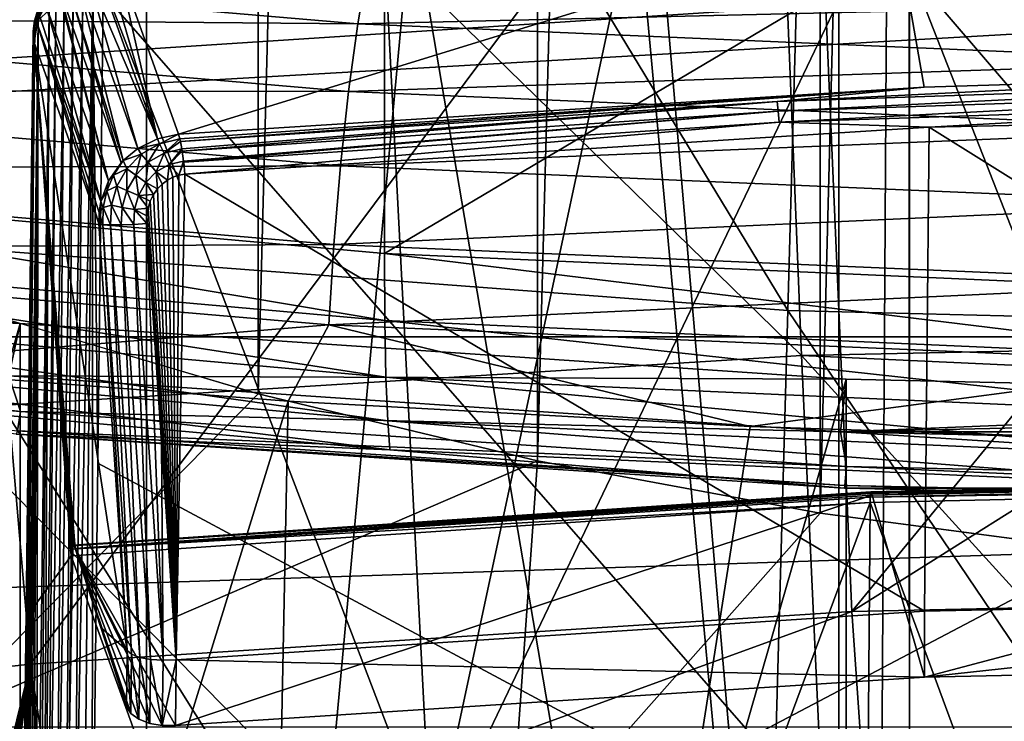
# Model space of a CAD drawing. Header units: metres. Extents: x -109 to 109, y -78 to 121.
# Tile 653 of 656: x -3.93 to -1.6, y -46.41 to -44.74. Entities that reach past the tile are written whole.
import ezdxf

# ---------------------------------------------------------------- set-up
doc = ezdxf.new("R2010")
doc.units = ezdxf.units.M
doc.layers.add('solid_508554_SW0001', color=7, linetype='CONTINUOUS')

msp = doc.modelspace()

# ---------------------------------------------------------------- linework, layer by layer
at = {"layer": 'solid_508554_SW0001'}
for points in [[(-2.033545, -45.914337, -81.150002), (-2.033545, -20.234411, -81.150002), (-1.358928, -20.145596, -81.150002)], [(-1.358928, -46.003155, -81.150002), (-2.033545, -45.914337, -81.150002), (-1.358928, -20.145596, -81.150002)], [(-2.702876, -45.790287, -81.150002), (-2.702876, -20.358459, -81.150002), (-2.033545, -20.234411, -81.150002)], [(-2.033545, -45.914337, -81.150002), (-2.702876, -45.790287, -81.150002), (-2.033545, -20.234411, -81.150002)], [(-3.364592, -45.631424, -81.150002), (-3.364592, -20.517324, -81.150002), (-2.702876, -20.358459, -81.150002)], [(-2.702876, -45.790287, -81.150002), (-3.364592, -45.631424, -81.150002), (-2.702876, -20.358459, -81.150002)], [(-4.01723, -45.438103, -81.150002), (-4.01723, -20.710646, -81.150002), (-3.364592, -20.517324, -81.150002)], [(-3.364592, -45.631424, -81.150002), (-4.01723, -45.438103, -81.150002), (-3.364592, -20.517324, -81.150002)], [(-1.822281, -51.402096, 6.96896), (0, -31.69422, 41.104), (0, -51.444218, 6.895998)], [(-1.822281, -31.736343, 41.03104), (0, -31.69422, 41.104), (-1.822281, -51.402096, 6.96896)], [(-1.822281, -31.736343, 41.03104), (-1.822281, -51.402096, 6.96896), (-3.629026, -51.276081, 7.187222)], [(-1.822281, -31.736343, 41.03104), (-3.629026, -51.276081, 7.187222), (-3.629026, -31.862358, 40.812778)], [(-1.822281, -31.782722, 41.057816), (0, -51.490597, 6.922775), (0, -31.740599, 41.130779)], [(-1.822281, -51.448475, 6.995737), (-1.822281, -31.782722, 41.057816), (-3.629026, -31.908737, 40.839554)], [(-1.822281, -51.448475, 6.995737), (0, -51.490597, 6.922775), (-1.822281, -31.782722, 41.057816)], [(-3.629026, -31.862358, 40.812778), (-3.629026, -51.276081, 7.187222), (-5.404819, -51.067249, 7.548927)], [(-3.629026, -31.862358, 40.812778), (-5.404819, -51.067249, 7.548927), (-5.404819, -32.07119, 40.451073)], [(-3.629026, -51.32246, 7.214), (-3.629026, -31.908737, 40.839554), (-5.404819, -32.117569, 40.477848)], [(-1.822281, -51.448475, 6.995737), (-3.629026, -31.908737, 40.839554), (-3.629026, -51.32246, 7.214)], [(-3.629026, -51.32246, 7.214), (-5.404819, -32.117569, 40.477848), (-5.404819, -51.113628, 7.575704)], [(-2.953944, -46.717266, 86.750404), (-1.635842, -40.558823, 98.451164), (0, -40.535076, 98.43882)], [(-0.000004, -46.634499, 86.707344), (-2.953944, -46.717266, 86.750404), (0, -40.535076, 98.43882)], [(-2.953944, -46.717266, 86.750404), (-3.269912, -40.630043, 98.488197), (-1.635842, -40.558823, 98.451164)], [(-3.629026, -51.276081, 7.187222), (-4.521749, -40.695915, 1.296209), (-5.404889, -40.581234, 1.494844)], [(-5.404819, -51.067249, 7.548927), (-3.629026, -51.276081, 7.187222), (-5.404889, -40.581234, 1.494844)], [(-5.895992, -46.964874, 86.879326), (-4.900442, -40.748657, 98.549866), (-3.269912, -40.630043, 98.488197)], [(-2.953944, -46.717266, 86.750404), (-5.895992, -46.964874, 86.879326), (-3.269912, -40.630043, 98.488197)], [(-3.629026, -51.276081, 7.187222), (-3.62909, -40.790066, 1.133133), (-4.521749, -40.695915, 1.296209)], [(-1.822281, -51.402096, 6.96896), (-2.728571, -40.863514, 1.005916), (-3.62909, -40.790066, 1.133133)], [(-3.629026, -51.276081, 7.187222), (-1.822281, -51.402096, 6.96896), (-3.62909, -40.790066, 1.133133)], [(-1.822281, -51.402096, 6.96896), (-1.822322, -40.916084, 0.914863), (-2.728571, -40.863514, 1.005916)], [(0, -51.444218, 6.895998), (-0.912117, -40.947674, 0.860149), (-1.822322, -40.916084, 0.914863)], [(-1.822281, -51.402096, 6.96896), (0, -51.444218, 6.895998), (-1.822322, -40.916084, 0.914863)], [(-4.212445, -45.274727, 102.663315), (-2.109895, -45.433464, 102.754768), (-4.04395, -42.245338, 108.014519)], [(-2.109895, -45.433464, 102.754768), (-2.024637, -42.372395, 108.087708), (-4.04395, -42.245338, 108.014519)], [(-2.109895, -45.433464, 102.754768), (0.000009, -45.486259, 102.78521), (-2.024637, -42.372395, 108.087708)], [(0.000009, -45.486259, 102.78521), (-0.000005, -42.414597, 108.112038), (-2.024637, -42.372395, 108.087708)], [(-2.077328, -45.540302, 55.240616), (-2.171419, -43.208652, 55.205601), (-4.328004, -43.343063, 54.972797)], [(-2.171419, -43.208652, 55.205601), (0, -45.497341, 55.315025), (0, -43.244629, 55.287571)], [(-2.077328, -45.540302, 55.240616), (0, -45.497341, 55.315025), (-2.171419, -43.208652, 55.205601)], [(-4.140467, -45.668884, 55.017899), (-2.077328, -45.540302, 55.240616), (-4.328004, -43.343063, 54.972797)], [(14.331326, -43.644993, -52.581203), (-14.33133, -43.644951, -52.58112), (-14.108759, -45.49614, -56.70747)], [(14.303506, -43.868729, -53.072418), (14.331326, -43.644993, -52.581203), (-14.108759, -45.49614, -56.70747)], [(0, -43.75845, 53.307827), (-1.958869, -46.14711, 53.218525), (-2.059657, -43.802197, 53.232056)], [(0, -44.914471, 53.324383), (-1.958869, -46.14711, 53.218525), (0, -43.75845, 53.307827)], [(-2.059657, -43.802197, 53.232056), (-3.903623, -46.271629, 53.002853), (-4.104473, -43.933121, 53.005287)], [(-2.059657, -43.802197, 53.232056), (-1.958869, -46.14711, 53.218525), (-3.903623, -46.271629, 53.002853)], [(-5.082978, -45.118774, -0.148012), (-5.082956, -43.81974, -0.898017), (-3.065651, -43.999454, -1.209289)], [(14.108759, -45.49614, -56.70747), (14.303506, -43.868729, -53.072418), (-14.108759, -45.49614, -56.70747)], [(-4.104473, -43.933121, 53.005287), (-3.903623, -46.271629, 53.002853), (-5.820252, -46.478161, 52.64513)], [(-5.082978, -45.118774, -0.148012), (-3.065651, -43.999454, -1.209289), (-3.065665, -45.298492, -0.459287)], [(-3.065665, -45.298492, -0.459287), (-3.065651, -43.999454, -1.209289), (-1.024537, -44.089661, -1.365532)], [(-1.989446, -49.218048, 1.551837), (-1.989446, -44.195103, -1.348163), (-3.956587, -44.068726, -1.129273)], [(-3.956587, -49.091675, 1.770727), (-1.989446, -49.218048, 1.551837), (-3.956587, -44.068726, -1.129273)], [(-3.065665, -45.298492, -0.459287), (-1.024537, -44.089661, -1.365532), (-1.024541, -45.388699, -0.615532)], [(-0.001988, -49.260502, 1.478307), (-0.001988, -44.237556, -1.421693), (-1.989446, -44.195103, -1.348163)], [(-1.989446, -49.218048, 1.551837), (-0.001988, -49.260502, 1.478307), (-1.989446, -44.195103, -1.348163)], [(-0.894802, -44.876575, 50.571491), (-1.859246, -44.493652, 51.23473), (-0.001858, -44.454662, 51.302269)], [(-3.553401, -45.015911, 50.330158), (-3.698101, -44.609741, 51.033665), (-1.859246, -44.493652, 51.23473)], [(-1.787068, -44.904621, 50.522915), (-3.553401, -45.015911, 50.330158), (-1.859246, -44.493652, 51.23473)], [(-0.894802, -44.876575, 50.571491), (-1.787068, -44.904621, 50.522915), (-1.859246, -44.493652, 51.23473)], [(-0.001886, -46.751175, 52.885113), (-0.001874, -44.52636, 51.574596), (-1.875993, -44.565704, 51.506447)], [(-5.189728, -44.578163, -2.068461), (-3.128869, -44.754845, -2.374489), (-5.225421, -44.736637, -2.168205)], [(-3.105635, -44.617676, -2.244174), (-3.128869, -44.754845, -2.374489), (-5.189728, -44.578163, -2.068461)], [(-1.889331, -46.791042, 52.816063), (-1.875993, -44.565704, 51.506447), (-3.731413, -44.682835, 51.30357)], [(-1.889331, -46.791042, 52.816063), (-0.001886, -46.751175, 52.885113), (-1.875993, -44.565704, 51.506447)], [(-3.603098, -45.026661, 50.324612), (-3.723251, -44.6134, 51.030602), (-3.698101, -44.609741, 51.033665)], [(-3.603098, -45.026661, 50.324612), (-3.698101, -44.609741, 51.033665), (-3.553401, -45.015911, 50.330158)], [(-3.649181, -45.049656, 50.323345), (-3.795042, -44.64082, 51.03167), (-3.772001, -44.628983, 51.029572)], [(-3.603098, -45.026661, 50.324612), (-3.772001, -44.628983, 51.029572), (-3.747955, -44.619823, 51.029232)], [(-3.603098, -45.026661, 50.324612), (-3.649181, -45.049656, 50.323345), (-3.772001, -44.628983, 51.029572)], [(-3.603098, -45.026661, 50.324612), (-3.747955, -44.619823, 51.029232), (-3.723251, -44.6134, 51.030602)], [(-3.105635, -44.617676, -2.244174), (-1.037704, -44.705677, -2.396601), (-3.128869, -44.754845, -2.374489)], [(-3.68865, -45.083622, 50.326519), (-3.836199, -44.671783, 51.04108), (-3.816614, -44.655182, 51.035522)], [(-3.683925, -45.078579, 50.325848), (-3.816614, -44.655182, 51.035522), (-3.795042, -44.64082, 51.03167)], [(-3.683925, -45.078579, 50.325848), (-3.68865, -45.083622, 50.326519), (-3.816614, -44.655182, 51.035522)], [(-3.649181, -45.049656, 50.323345), (-3.683925, -45.078579, 50.325848), (-3.795042, -44.64082, 51.03167)], [(-3.71874, -45.126553, 50.33403), (-3.867832, -44.710266, 51.056793), (-3.838524, -44.674038, 51.041901)], [(-3.71874, -45.126553, 50.33403), (-3.838524, -44.674038, 51.041901), (-3.836199, -44.671783, 51.04108)], [(-3.68865, -45.083622, 50.326519), (-3.71874, -45.126553, 50.33403), (-3.836199, -44.671783, 51.04108)], [(-3.894345, -44.747166, 51.11924), (-3.868334, -44.69043, 51.084045), (-3.881911, -44.737217, 51.069454)], [(-3.894345, -44.747166, 51.11924), (-3.879929, -44.699646, 51.133888), (-3.868334, -44.69043, 51.084045)], [(-3.893325, -44.759277, 51.170097), (-3.879929, -44.699646, 51.133888), (-3.894345, -44.747166, 51.11924)], [(-3.878824, -44.713627, 51.184002), (-3.879929, -44.699646, 51.133888), (-3.893325, -44.759277, 51.170097)], [(-3.862703, -47.019558, 52.614792), (-3.824046, -44.703197, 51.266998), (-3.843416, -44.712116, 51.251423)], [(-3.862703, -47.019558, 52.614792), (-3.842564, -46.979527, 52.610348), (-3.824046, -44.703197, 51.266998)], [(-3.842564, -46.979527, 52.610348), (-3.802684, -44.695736, 51.280144), (-3.824046, -44.703197, 51.266998)], [(-3.842564, -46.979527, 52.610348), (-3.821258, -46.94886, 52.607861), (-3.802684, -44.695736, 51.280144)], [(-3.821258, -46.94886, 52.607861), (-3.779801, -44.689827, 51.29068), (-3.802684, -44.695736, 51.280144)], [(-3.821258, -46.94886, 52.607861), (-3.799314, -46.927345, 52.607235), (-3.779801, -44.689827, 51.29068)], [(-3.799314, -46.927345, 52.607235), (-3.755884, -44.685524, 51.298496), (-3.779801, -44.689827, 51.29068)], [(-3.799314, -46.927345, 52.607235), (-3.777813, -46.9147, 52.608238), (-3.755884, -44.685524, 51.298496)], [(-3.777813, -46.9147, 52.608238), (-3.757784, -46.909725, 52.610497), (-3.755884, -44.685524, 51.298496)], [(-3.755884, -44.685524, 51.298496), (-3.757784, -46.909725, 52.610497), (-3.744593, -45.795784, 51.956745)], [(-3.755884, -44.685524, 51.298496), (-3.744593, -45.795784, 51.956745), (-3.731413, -44.682835, 51.30357)], [(-1.889331, -46.791042, 52.816063), (-3.731413, -44.682835, 51.30357), (-3.744593, -45.795784, 51.956745)], [(-3.878824, -44.713627, 51.184002), (-3.893325, -44.759277, 51.170097), (-3.885497, -44.745956, 51.192947)], [(-3.889936, -47.098438, 52.625465), (-3.859907, -44.722034, 51.234207), (-3.885497, -44.745956, 51.192947)], [(-3.889936, -47.098438, 52.625465), (-3.881316, -47.069477, 52.621342), (-3.859907, -44.722034, 51.234207)], [(-3.878824, -44.713627, 51.184002), (-3.885497, -44.745956, 51.192947), (-3.859907, -44.722034, 51.234207)], [(-3.737145, -45.175686, 50.34547), (-3.881911, -44.737217, 51.069454), (-3.867832, -44.710266, 51.056793)], [(-3.881316, -47.069477, 52.621342), (-3.872221, -47.043232, 52.617794), (-3.859907, -44.722034, 51.234207)], [(-3.872221, -47.043232, 52.617794), (-3.843416, -44.712116, 51.251423), (-3.859907, -44.722034, 51.234207)], [(-3.872221, -47.043232, 52.617794), (-3.862703, -47.019558, 52.614792), (-3.843416, -44.712116, 51.251423)], [(-3.71874, -45.126553, 50.33403), (-3.737145, -45.175686, 50.34547), (-3.867832, -44.710266, 51.056793)], [(-1.037704, -44.705677, -2.396601), (-1.045467, -44.84351, -2.528055), (-3.128869, -44.754845, -2.374489)], [(-5.225421, -44.736637, -2.168205), (-3.150389, -44.914539, -2.476337), (-5.256973, -44.911976, -2.236025)], [(-3.128869, -44.754845, -2.374489), (-3.150389, -44.914539, -2.476337), (-5.225421, -44.736637, -2.168205)], [(-3.918071, -47.244831, 52.648548), (-3.885497, -44.745956, 51.192947), (-3.893325, -44.759277, 51.170097)], [(-3.918071, -47.244831, 52.648548), (-3.912199, -47.203243, 52.641693), (-3.885497, -44.745956, 51.192947)], [(-3.912199, -47.203243, 52.641693), (-3.90547, -47.165131, 52.635597), (-3.885497, -44.745956, 51.192947)], [(-3.90547, -47.165131, 52.635597), (-3.898015, -47.130264, 52.630207), (-3.885497, -44.745956, 51.192947)], [(-3.898015, -47.130264, 52.630207), (-3.889936, -47.098438, 52.625465), (-3.885497, -44.745956, 51.192947)], [(-3.897297, -44.772198, 51.148003), (-3.894345, -44.747166, 51.11924), (-3.895607, -44.797138, 51.105556)], [(-3.897297, -44.772198, 51.148003), (-3.893325, -44.759277, 51.170097), (-3.894345, -44.747166, 51.11924)], [(-3.895607, -44.797138, 51.105556), (-3.894345, -44.747166, 51.11924), (-3.887851, -44.753593, 51.077686)], [(-3.894345, -44.747166, 51.11924), (-3.881911, -44.737217, 51.069454), (-3.887851, -44.753593, 51.077686)], [(-3.737145, -45.175686, 50.34547), (-3.887851, -44.753593, 51.077686), (-3.881911, -44.737217, 51.069454)], [(-3.928693, -47.393471, 52.674423), (-3.897297, -44.772198, 51.148003), (-3.895607, -44.797138, 51.105556)], [(-3.928693, -47.393471, 52.674423), (-3.92745, -47.357044, 52.667908), (-3.897297, -44.772198, 51.148003)], [(-3.92745, -47.357044, 52.667908), (-3.9255, -47.322681, 52.661854), (-3.897297, -44.772198, 51.148003)], [(-3.9255, -47.322681, 52.661854), (-3.893325, -44.759277, 51.170097), (-3.897297, -44.772198, 51.148003)], [(-3.9255, -47.322681, 52.661854), (-3.922926, -47.290184, 52.656231), (-3.893325, -44.759277, 51.170097)], [(-3.922926, -47.290184, 52.656231), (-3.918071, -47.244831, 52.648548), (-3.893325, -44.759277, 51.170097)], [(-3.895607, -44.797138, 51.105556), (-3.887851, -44.753593, 51.077686), (-3.894994, -44.798969, 51.102417)], [(-3.887851, -44.753593, 51.077686), (-3.74231, -45.227554, 50.360092), (-3.894994, -44.798969, 51.102417)], [(-3.741439, -45.201511, 50.352444), (-3.74231, -45.227554, 50.360092), (-3.887851, -44.753593, 51.077686)], [(-3.737145, -45.175686, 50.34547), (-3.741439, -45.201511, 50.352444), (-3.887851, -44.753593, 51.077686)], [(-3.128869, -44.754845, -2.374489), (-1.045467, -44.84351, -2.528055), (-3.150389, -44.914539, -2.476337)], [(-3.929115, -47.432007, 52.681435), (-3.928693, -47.393471, 52.674423), (-3.895607, -44.797138, 51.105556)], [(-3.928577, -47.472935, 52.68898), (-3.929115, -47.432007, 52.681435), (-3.895607, -44.797138, 51.105556)], [(-3.928577, -47.472935, 52.68898), (-3.895607, -44.797138, 51.105556), (-3.894994, -44.798969, 51.102417)], [(-3.928577, -47.472935, 52.68898), (-3.894994, -44.798969, 51.102417), (-3.910952, -46.156921, 51.899406)], [(-3.910952, -46.156921, 51.899406), (-3.894994, -44.798969, 51.102417), (-3.807756, -46.014835, 51.176254)], [(-3.894994, -44.798969, 51.102417), (-3.806872, -45.999706, 51.162926), (-3.807756, -46.014835, 51.176254)], [(-3.894994, -44.798969, 51.102417), (-3.7981, -45.997456, 51.106495), (-3.801625, -45.990261, 51.125019)], [(-3.894994, -44.798969, 51.102417), (-3.674764, -46.239498, 50.453434), (-3.7981, -45.997456, 51.106495)], [(-3.894994, -44.798969, 51.102417), (-3.804712, -45.991066, 51.144882), (-3.806872, -45.999706, 51.162926)], [(-3.894994, -44.798969, 51.102417), (-3.801625, -45.990261, 51.125019), (-3.804712, -45.991066, 51.144882)], [(-3.894994, -44.798969, 51.102417), (-3.74231, -45.227554, 50.360092), (-3.674764, -46.239498, 50.453434)], [(-1.045467, -44.84351, -2.528055), (-1.052658, -45.003811, -2.63096), (-3.150389, -44.914539, -2.476337)], [(-2.135607, -44.93816, 50.472782), (-1.787068, -44.904621, 50.522915), (-0.894802, -44.876575, 50.571491)], [(-0.712929, -44.890572, 50.55521), (-2.135607, -44.93816, 50.472782), (-0.894802, -44.876575, 50.571491)], [(-2.133029, -44.961086, 50.456402), (-2.135607, -44.93816, 50.472782), (-0.712929, -44.890572, 50.55521)], [(-0.712068, -44.913555, 50.538731), (-2.133029, -44.961086, 50.456402), (-0.712929, -44.890572, 50.55521)], [(-5.256973, -44.911976, -2.236025), (-3.169411, -45.09095, -2.546018), (-5.283237, -45.097797, -2.269459)], [(-3.150389, -44.914539, -2.476337), (-3.169411, -45.09095, -2.546018), (-5.256973, -44.911976, -2.236025)], [(-3.550147, -45.027237, 50.314407), (-3.553401, -45.015911, 50.330158), (-1.787068, -44.904621, 50.522915)], [(-3.548759, -45.033127, 50.308296), (-3.550147, -45.027237, 50.314407), (-1.787068, -44.904621, 50.522915)], [(-2.135607, -44.93816, 50.472782), (-3.548759, -45.033127, 50.308296), (-1.787068, -44.904621, 50.522915)], [(-2.13088, -44.987724, 50.447105), (-2.133029, -44.961086, 50.456402), (-0.712068, -44.913555, 50.538731)], [(-0.711351, -44.940243, 50.52935), (-2.13088, -44.987724, 50.447105), (-0.712068, -44.913555, 50.538731)], [(-3.150389, -44.914539, -2.476337), (-1.052658, -45.003811, -2.63096), (-3.169411, -45.09095, -2.546018)], [(0, -44.914471, 53.324383), (0, -46.105503, 53.290588), (-1.958869, -46.14711, 53.218525)], [(-2.135607, -44.93816, 50.472782), (-3.545288, -45.050995, 50.294834), (-3.548759, -45.033127, 50.308296)], [(-2.135607, -44.93816, 50.472782), (-3.544474, -45.055939, 50.292114), (-3.545288, -45.050995, 50.294834)], [(-2.133029, -44.961086, 50.456402), (-3.544474, -45.055939, 50.292114), (-2.135607, -44.93816, 50.472782)], [(-0.711351, -44.940243, 50.52935), (-1.775342, -44.999607, 50.473869), (-2.13088, -44.987724, 50.447105)], [(-0.711351, -44.940243, 50.52935), (0.000015, -44.962524, 50.538097), (-1.775342, -44.999607, 50.473869)], [(-2.133029, -44.961086, 50.456402), (-3.541216, -45.079754, 50.283546), (-3.544474, -45.055939, 50.292114)], [(-2.133029, -44.961086, 50.456402), (-3.540904, -45.082481, 50.282982), (-3.541216, -45.079754, 50.283546)], [(-2.13088, -44.987724, 50.447105), (-3.540904, -45.082481, 50.282982), (-2.133029, -44.961086, 50.456402)], [(-1.775342, -44.999607, 50.473869), (0.000015, -44.962524, 50.538097), (0, -46.108158, 50.638329)], [(-2.13088, -44.987724, 50.447105), (-3.538336, -45.1106, 50.281628), (-3.540904, -45.082481, 50.282982)], [(-2.13088, -44.987724, 50.447105), (-1.775342, -44.999607, 50.473869), (-3.538336, -45.1106, 50.281628)], [(-3.538336, -45.1106, 50.281628), (-1.775342, -44.999607, 50.473869), (-1.786355, -46.146584, 50.571774)], [(-1.052658, -45.003811, -2.63096), (-1.059014, -45.180759, -2.701574), (-3.169411, -45.09095, -2.546018)], [(-1.775342, -44.999607, 50.473869), (0, -46.108158, 50.638329), (-1.786355, -46.146584, 50.571774)], [(-3.598546, -45.038673, 50.307903), (-3.649181, -45.049656, 50.323345), (-3.603098, -45.026661, 50.324612)], [(-3.598546, -45.038673, 50.307903), (-3.603098, -45.026661, 50.324612), (-3.553401, -45.015911, 50.330158)], [(-3.550147, -45.027237, 50.314407), (-3.598546, -45.038673, 50.307903), (-3.553401, -45.015911, 50.330158)], [(-3.587413, -45.060955, 50.289177), (-3.598546, -45.038673, 50.307903), (-3.550147, -45.027237, 50.314407)], [(-3.548759, -45.033127, 50.308296), (-3.587413, -45.060955, 50.289177), (-3.550147, -45.027237, 50.314407)], [(-3.641349, -45.063251, 50.303268), (-3.683925, -45.078579, 50.325848), (-3.649181, -45.049656, 50.323345)], [(-3.598546, -45.038673, 50.307903), (-3.641349, -45.063251, 50.303268), (-3.649181, -45.049656, 50.323345)], [(-3.624783, -45.082432, 50.285133), (-3.641349, -45.063251, 50.303268), (-3.598546, -45.038673, 50.307903)], [(-3.587413, -45.060955, 50.289177), (-3.624783, -45.082432, 50.285133), (-3.598546, -45.038673, 50.307903)], [(-3.548759, -45.033127, 50.308296), (-3.545288, -45.050995, 50.294834), (-3.587413, -45.060955, 50.289177)], [(-3.575472, -45.08786, 50.27895), (-3.587413, -45.060955, 50.289177), (-3.545288, -45.050995, 50.294834)], [(-3.544474, -45.055939, 50.292114), (-3.575472, -45.08786, 50.27895), (-3.545288, -45.050995, 50.294834)], [(-3.641349, -45.063251, 50.303268), (-3.675355, -45.097919, 50.30077), (-3.683925, -45.078579, 50.325848)], [(-3.65463, -45.112888, 50.282951), (-3.675355, -45.097919, 50.30077), (-3.641349, -45.063251, 50.303268)], [(-3.624783, -45.082432, 50.285133), (-3.65463, -45.112888, 50.282951), (-3.641349, -45.063251, 50.303268)], [(-3.60603, -45.105442, 50.275654), (-3.624783, -45.082432, 50.285133), (-3.587413, -45.060955, 50.289177)], [(-3.575472, -45.08786, 50.27895), (-3.60603, -45.105442, 50.275654), (-3.587413, -45.060955, 50.289177)], [(-3.544474, -45.055939, 50.292114), (-3.541216, -45.079754, 50.283546), (-3.575472, -45.08786, 50.27895)], [(-5.283237, -45.097797, -2.269459), (-3.185246, -45.277664, -2.581), (-5.303259, -45.287354, -2.26729)], [(-3.169411, -45.09095, -2.546018), (-3.185246, -45.277664, -2.581), (-5.283237, -45.097797, -2.269459)], [(-3.707317, -45.112869, 50.325081), (-3.71874, -45.126553, 50.33403), (-3.68865, -45.083622, 50.326519)], [(-3.707317, -45.112869, 50.325081), (-3.68865, -45.083622, 50.326519), (-3.683925, -45.078579, 50.325848)], [(-3.675355, -45.097919, 50.30077), (-3.707317, -45.112869, 50.325081), (-3.683925, -45.078579, 50.325848)], [(-3.675355, -45.097919, 50.30077), (-3.699029, -45.139282, 50.300407), (-3.707317, -45.112869, 50.325081)], [(-3.675527, -45.149441, 50.282642), (-3.699029, -45.139282, 50.300407), (-3.675355, -45.097919, 50.30077)], [(-3.65463, -45.112888, 50.282951), (-3.675527, -45.149441, 50.282642), (-3.675355, -45.097919, 50.30077)], [(-3.630662, -45.130611, 50.273865), (-3.65463, -45.112888, 50.282951), (-3.624783, -45.082432, 50.285133)], [(-3.60603, -45.105442, 50.275654), (-3.630662, -45.130611, 50.273865), (-3.624783, -45.082432, 50.285133)], [(-3.575472, -45.08786, 50.27895), (-3.579663, -45.12476, 50.276432), (-3.60603, -45.105442, 50.275654)], [(-3.575472, -45.08786, 50.27895), (-3.566439, -45.117706, 50.277897), (-3.579663, -45.12476, 50.276432)], [(-3.541216, -45.079754, 50.283546), (-3.552557, -45.112976, 50.279644), (-3.575472, -45.08786, 50.27895)], [(-3.575472, -45.08786, 50.27895), (-3.552557, -45.112976, 50.279644), (-3.566439, -45.117706, 50.277897)], [(-3.540904, -45.082481, 50.282982), (-3.552557, -45.112976, 50.279644), (-3.541216, -45.079754, 50.283546)], [(-3.540904, -45.082481, 50.282982), (-3.538336, -45.1106, 50.281628), (-3.552557, -45.112976, 50.279644)], [(-3.169411, -45.09095, -2.546018), (-1.059014, -45.180759, -2.701574), (-3.185246, -45.277664, -2.581)], [(-5.082978, -45.118774, -0.148012), (-3.064799, -45.457809, -0.345055), (-5.081513, -45.278046, -0.033698)], [(-5.082978, -45.118774, -0.148012), (-3.065665, -45.298492, -0.459287), (-3.064799, -45.457809, -0.345055)], [(-3.723165, -45.150417, 50.325634), (-3.71874, -45.126553, 50.33403), (-3.707317, -45.112869, 50.325081)], [(-3.699029, -45.139282, 50.300407), (-3.723165, -45.150417, 50.325634), (-3.707317, -45.112869, 50.325081)], [(-3.648079, -45.161114, 50.273621), (-3.675527, -45.149441, 50.282642), (-3.65463, -45.112888, 50.282951)], [(-3.630662, -45.130611, 50.273865), (-3.648079, -45.161114, 50.273621), (-3.65463, -45.112888, 50.282951)], [(-3.60603, -45.105442, 50.275654), (-3.603031, -45.14566, 50.274513), (-3.630662, -45.130611, 50.273865)], [(-3.60603, -45.105442, 50.275654), (-3.579663, -45.12476, 50.276432), (-3.591962, -45.134106, 50.275291)], [(-3.60603, -45.105442, 50.275654), (-3.591962, -45.134106, 50.275291), (-3.603031, -45.14566, 50.274513)], [(-3.579663, -45.12476, 50.276432), (-3.566439, -45.117706, 50.277897), (-3.559016, -46.261532, 50.372677)], [(-3.566439, -45.117706, 50.277897), (-3.552557, -45.112976, 50.279644), (-3.559016, -46.261532, 50.372677)], [(-3.538336, -45.1106, 50.281628), (-1.786355, -46.146584, 50.571774), (-3.559016, -46.261532, 50.372677)], [(-3.552557, -45.112976, 50.279644), (-3.538336, -45.1106, 50.281628), (-3.559016, -46.261532, 50.372677)], [(-3.723165, -45.150417, 50.325634), (-3.737145, -45.175686, 50.34547), (-3.71874, -45.126553, 50.33403)], [(-3.699029, -45.139282, 50.300407), (-3.711944, -45.184364, 50.302036), (-3.723165, -45.150417, 50.325634)], [(-3.686979, -45.189461, 50.284096), (-3.711944, -45.184364, 50.302036), (-3.699029, -45.139282, 50.300407)], [(-3.675527, -45.149441, 50.282642), (-3.686979, -45.189461, 50.284096), (-3.699029, -45.139282, 50.300407)], [(-3.630662, -45.130611, 50.273865), (-3.612527, -45.159275, 50.274147), (-3.648079, -45.161114, 50.273621)], [(-3.630662, -45.130611, 50.273865), (-3.603031, -45.14566, 50.274513), (-3.612527, -45.159275, 50.274147)], [(-3.612527, -45.159275, 50.274147), (-3.603031, -45.14566, 50.274513), (-3.559016, -46.261532, 50.372677)], [(-3.603031, -45.14566, 50.274513), (-3.591962, -45.134106, 50.275291), (-3.559016, -46.261532, 50.372677)], [(-3.591962, -45.134106, 50.275291), (-3.579663, -45.12476, 50.276432), (-3.559016, -46.261532, 50.372677)], [(-3.73154, -45.189754, 50.327511), (-3.737145, -45.175686, 50.34547), (-3.723165, -45.150417, 50.325634)], [(-3.711944, -45.184364, 50.302036), (-3.73154, -45.189754, 50.327511), (-3.723165, -45.150417, 50.325634)], [(-3.657698, -45.194778, 50.274853), (-3.686979, -45.189461, 50.284096), (-3.675527, -45.149441, 50.282642)], [(-3.648079, -45.161114, 50.273621), (-3.657698, -45.194778, 50.274853), (-3.675527, -45.149441, 50.282642)], [(-3.648079, -45.161114, 50.273621), (-3.625432, -45.191582, 50.274769), (-3.657698, -45.194778, 50.274853)], [(-3.648079, -45.161114, 50.273621), (-3.612527, -45.159275, 50.274147), (-3.620104, -45.174702, 50.274223)], [(-3.648079, -45.161114, 50.273621), (-3.620104, -45.174702, 50.274223), (-3.625432, -45.191582, 50.274769)], [(-3.620104, -45.174702, 50.274223), (-3.612527, -45.159275, 50.274147), (-3.559016, -46.261532, 50.372677)], [(-3.73154, -45.189754, 50.327511), (-3.741439, -45.201511, 50.352444), (-3.737145, -45.175686, 50.34547)], [(-3.73154, -45.189754, 50.327511), (-3.73254, -45.229622, 50.330605), (-3.741439, -45.201511, 50.352444)], [(-3.73154, -45.189754, 50.327511), (-3.714153, -45.230713, 50.305466), (-3.73254, -45.229622, 50.330605)], [(-3.711944, -45.184364, 50.302036), (-3.714153, -45.230713, 50.305466), (-3.73154, -45.189754, 50.327511)], [(-3.711944, -45.184364, 50.302036), (-3.688941, -45.230717, 50.287151), (-3.714153, -45.230713, 50.305466)], [(-3.686979, -45.189461, 50.284096), (-3.688941, -45.230717, 50.287151), (-3.711944, -45.184364, 50.302036)], [(-3.686979, -45.189461, 50.284096), (-3.659351, -45.229641, 50.277439), (-3.688941, -45.230717, 50.287151)], [(-3.657698, -45.194778, 50.274853), (-3.659351, -45.229641, 50.277439), (-3.686979, -45.189461, 50.284096)], [(-3.657698, -45.194778, 50.274853), (-3.625432, -45.191582, 50.274769), (-3.628243, -45.209412, 50.275784)], [(-3.628243, -45.209412, 50.275784), (-3.625432, -45.191582, 50.274769), (-3.559016, -46.261532, 50.372677)], [(-3.625432, -45.191582, 50.274769), (-3.620104, -45.174702, 50.274223), (-3.559016, -46.261532, 50.372677)], [(-1.059014, -45.180759, -2.701574), (-1.064305, -45.367924, -2.737334), (-3.185246, -45.277664, -2.581)], [(-3.73254, -45.229622, 50.330605), (-3.74231, -45.227554, 50.360092), (-3.741439, -45.201511, 50.352444)], [(-3.657698, -45.194778, 50.274853), (-3.628381, -45.227589, 50.277248), (-3.659351, -45.229641, 50.277439)], [(-3.657698, -45.194778, 50.274853), (-3.628243, -45.209412, 50.275784), (-3.628381, -45.227589, 50.277248)], [(-3.593799, -45.745483, 50.325024), (-3.628381, -45.227589, 50.277248), (-3.628243, -45.209412, 50.275784)], [(-3.593799, -45.745483, 50.325024), (-3.628243, -45.209412, 50.275784), (-3.559016, -46.261532, 50.372677)], [(-3.73254, -45.229622, 50.330605), (-3.674764, -46.239498, 50.453434), (-3.74231, -45.227554, 50.360092)], [(-3.73254, -45.229622, 50.330605), (-3.664301, -46.24847, 50.424133), (-3.674764, -46.239498, 50.453434)], [(-3.73254, -45.229622, 50.330605), (-3.714153, -45.230713, 50.305466), (-3.664301, -46.24847, 50.424133)], [(-3.714153, -45.230713, 50.305466), (-3.645207, -46.255699, 50.39949), (-3.664301, -46.24847, 50.424133)], [(-3.714153, -45.230713, 50.305466), (-3.688941, -45.230717, 50.287151), (-3.645207, -46.255699, 50.39949)], [(-3.688941, -45.230717, 50.287151), (-3.659351, -45.229641, 50.277439), (-3.619285, -46.260544, 50.381687)], [(-3.688941, -45.230717, 50.287151), (-3.619285, -46.260544, 50.381687), (-3.645207, -46.255699, 50.39949)], [(-3.659351, -45.229641, 50.277439), (-3.628381, -45.227589, 50.277248), (-3.589667, -46.262508, 50.372601)], [(-3.659351, -45.229641, 50.277439), (-3.589667, -46.262508, 50.372601), (-3.619285, -46.260544, 50.381687)], [(-3.589667, -46.262508, 50.372601), (-3.628381, -45.227589, 50.277248), (-3.593799, -45.745483, 50.325024)], [(-5.893445, -45.368664, 1.419168), (-3.928372, -45.46423, 1.253644), (-5.852896, -45.244595, 1.634063)], [(-5.852896, -45.244595, 1.634063), (-3.928372, -45.46423, 1.253644), (-5.852784, -52.172813, 5.634036)], [(-3.185246, -45.277664, -2.581), (-3.197317, -45.467903, -2.580011), (-5.303259, -45.287354, -2.26729)], [(-5.081513, -45.278046, -0.033698), (-3.061842, -45.591881, -0.201726), (-5.07653, -45.412025, 0.109795)], [(-5.081513, -45.278046, -0.033698), (-3.064799, -45.457809, -0.345055), (-3.061842, -45.591881, -0.201726)], [(-4.381061, -48.305443, 97.312851), (-2.195379, -48.494778, 97.421974), (-4.212445, -45.274727, 102.663315)], [(-2.195379, -48.494778, 97.421974), (-2.109895, -45.433464, 102.754768), (-4.212445, -45.274727, 102.663315)], [(-3.185246, -45.277664, -2.581), (-1.064305, -45.367924, -2.737334), (-3.197317, -45.467903, -2.580011)], [(-5.303259, -45.287354, -2.26729), (-3.197317, -45.467903, -2.580011), (-4.38185, -45.565083, -2.388145)], [(-3.065665, -45.298492, -0.459287), (-1.024254, -45.548042, -0.501341), (-3.064799, -45.457809, -0.345055)], [(-3.065665, -45.298492, -0.459287), (-1.024541, -45.388699, -0.615532), (-1.024254, -45.548042, -0.501341)], [(-5.893445, -45.368664, 1.419168), (-3.955292, -45.588825, 1.037837), (-3.928372, -45.46423, 1.253644)], [(-1.064305, -45.367924, -2.737334), (-1.068338, -45.558506, -2.736938), (-3.197317, -45.467903, -2.580011)], [(-5.07653, -45.412025, 0.109795), (-3.057638, -45.695324, -0.034832), (-5.06942, -45.515244, 0.27708)], [(-5.07653, -45.412025, 0.109795), (-3.061842, -45.591881, -0.201726), (-3.057638, -45.695324, -0.034832)], [(-4.121202, -46.401722, -80.601517), (-4.01723, -45.438103, -81.150002), (-3.364592, -45.631424, -81.150002)], [(-2.195379, -48.494778, 97.421974), (0.000004, -48.557865, 97.458351), (-2.109895, -45.433464, 102.754768)], [(0.000004, -48.557865, 97.458351), (0.000009, -45.486259, 102.78521), (-2.109895, -45.433464, 102.754768)], [(-5.864079, -45.504848, 1.031797), (-3.927495, -45.673386, 0.853403), (-5.853263, -45.458199, 1.226122)], [(-3.927495, -45.673386, 0.853403), (-3.955292, -45.588825, 1.037837), (-5.853263, -45.458199, 1.226122)], [(-3.928372, -45.46423, 1.253644), (-3.928225, -52.392448, 5.25362), (-5.852784, -52.172813, 5.634036)], [(-3.197317, -45.467903, -2.580011), (-3.293707, -45.648823, -2.533188), (-4.38185, -45.565083, -2.388145)], [(-3.955292, -45.588825, 1.037837), (-1.972166, -45.596729, 1.024149), (-3.928372, -45.46423, 1.253644)], [(-3.928372, -45.46423, 1.253644), (-1.972166, -45.596729, 1.024149), (-3.928225, -52.392448, 5.25362)], [(-3.197317, -45.467903, -2.580011), (-2.199294, -45.708752, -2.636988), (-3.293707, -45.648823, -2.533188)], [(-3.197317, -45.467903, -2.580011), (-1.068338, -45.558506, -2.736938), (-2.199294, -45.708752, -2.636988)], [(-3.064799, -45.457809, -0.345055), (-1.023275, -45.682163, -0.358096), (-3.061842, -45.591881, -0.201726)], [(-3.064799, -45.457809, -0.345055), (-1.024254, -45.548042, -0.501341), (-1.023275, -45.682163, -0.358096)], [(14.108759, -45.49614, -56.70747), (-14.108759, -45.49614, -56.70747), (-14.004402, -46.42012, -58.822041)], [(14.004408, -46.420071, -58.821926), (14.108759, -45.49614, -56.70747), (-14.004402, -46.42012, -58.822041)], [(-5.864079, -45.504848, 1.031797), (-3.934416, -45.719002, 0.660877), (-3.927495, -45.673386, 0.853403)], [(-5.06942, -45.515244, 0.27708), (-3.052775, -45.764126, 0.149253), (-5.061151, -45.583641, 0.461862)], [(-5.06942, -45.515244, 0.27708), (-3.057638, -45.695324, -0.034832), (-3.052775, -45.764126, 0.149253)], [(-2.077328, -45.540302, 55.240616), (0, -45.635944, 55.311092), (0, -45.497341, 55.315025)], [(-1.970237, -47.866879, 55.091526), (-2.077328, -45.540302, 55.240616), (-4.140467, -45.668884, 55.017899)], [(-2.077328, -45.540302, 55.240616), (0, -47.826134, 55.162098), (0, -45.635944, 55.311092)], [(-1.970237, -47.866879, 55.091526), (0, -47.826134, 55.162098), (-2.077328, -45.540302, 55.240616)], [(-4.38185, -45.565083, -2.388145), (-3.293707, -45.648823, -2.533188), (-5.731252, -53.537685, 0.202901)], [(-1.068338, -45.558506, -2.736938), (-1.100695, -45.744755, -2.699347), (-2.199294, -45.708752, -2.636988)], [(-5.061151, -45.583641, 0.461862), (-3.052775, -45.764126, 0.149253), (-3.937373, -45.726665, 0.462907)], [(-3.955292, -45.588825, 1.037837), (-1.985571, -45.72163, 0.807814), (-1.972166, -45.596729, 1.024149)], [(-3.927495, -45.673386, 0.853403), (-1.985571, -45.72163, 0.807814), (-3.955292, -45.588825, 1.037837)], [(-1.985571, -45.72163, 0.807814), (3.955292, -45.588825, 1.037837), (0, -45.641018, 0.947441)], [(-1.985571, -45.72163, 0.807814), (1.985571, -45.72163, 0.807814), (3.955292, -45.588825, 1.037837)], [(-1.972166, -45.596729, 1.024149), (-1.972046, -52.524937, 5.02414), (-3.928225, -52.392448, 5.25362)], [(-3.061842, -45.591881, -0.201726), (-1.021883, -45.785721, -0.191402), (-3.057638, -45.695324, -0.034832)], [(-3.061842, -45.591881, -0.201726), (-1.023275, -45.682163, -0.358096), (-1.021883, -45.785721, -0.191402)], [(-1.985571, -45.72163, 0.807814), (0, -45.641018, 0.947441), (-1.972166, -45.596729, 1.024149)], [(-1.972166, -45.596729, 1.024149), (0, -45.641018, 0.947441), (-1.972046, -52.524937, 5.02414)], [(-4.121202, -46.401722, -80.601517), (-3.364592, -45.631424, -81.150002), (-2.702876, -45.790287, -81.150002)], [(-3.293707, -45.648823, -2.533188), (-3.455352, -53.732807, -0.135058), (-5.731252, -53.537685, 0.202901)], [(-3.293707, -45.648823, -2.533188), (-2.199294, -45.708752, -2.636988), (-3.455352, -53.732807, -0.135058)], [(0, -45.641018, 0.947441), (0, -52.569218, 4.947441), (-1.972046, -52.524937, 5.02414)], [(-3.927015, -47.988834, 54.880291), (-4.140467, -45.668884, 55.017899), (-6.175321, -45.882217, 54.648399)], [(-3.927015, -47.988834, 54.880291), (-1.970237, -47.866879, 55.091526), (-4.140467, -45.668884, 55.017899)], [(-3.934416, -45.719002, 0.660877), (-1.971367, -45.803169, 0.628613), (-3.927495, -45.673386, 0.853403)], [(-1.971367, -45.803169, 0.628613), (-1.985571, -45.72163, 0.807814), (-3.927495, -45.673386, 0.853403)], [(-3.057638, -45.695324, -0.034832), (-1.020279, -45.854729, -0.007671), (-3.052775, -45.764126, 0.149253)], [(-3.057638, -45.695324, -0.034832), (-1.021883, -45.785721, -0.191402), (-1.020279, -45.854729, -0.007671)], [(-3.937373, -45.726665, 0.462907), (-1.97474, -45.848148, 0.437188), (-3.934416, -45.719002, 0.660877)], [(-3.937373, -45.726665, 0.462907), (-1.976119, -45.855011, 0.240603), (-1.97474, -45.848148, 0.437188)], [(-3.052775, -45.764126, 0.149253), (-1.976119, -45.855011, 0.240603), (-3.937373, -45.726665, 0.462907)], [(-3.934416, -45.719002, 0.660877), (-1.97474, -45.848148, 0.437188), (-1.971367, -45.803169, 0.628613)], [(-2.199294, -45.708752, -2.636988), (-1.100695, -45.744755, -2.699347), (-3.455352, -53.732807, -0.135058)], [(-1.985571, -45.72163, 0.807814), (0, -45.766018, 0.730935), (1.985571, -45.72163, 0.807814)], [(0, -45.846542, 0.55349), (0, -45.766018, 0.730935), (-1.985571, -45.72163, 0.807814)], [(0, -45.846542, 0.55349), (-1.985571, -45.72163, 0.807814), (-1.971367, -45.803169, 0.628613)], [(-3.589667, -46.262508, 50.372601), (-3.593799, -45.745483, 50.325024), (-3.559016, -46.261532, 50.372677)], [(-1.100695, -45.744755, -2.699347), (-1.154557, -53.830719, -0.304649), (-3.455352, -53.732807, -0.135058)], [(-3.052775, -45.764126, 0.149253), (-1.020279, -45.854729, -0.007671), (-1.976119, -45.855011, 0.240603)], [(-2.770486, -46.746494, -80.601517), (-4.121202, -46.401722, -80.601517), (-2.702876, -45.790287, -81.150002)], [(-1.889331, -46.791042, 52.816063), (-3.744593, -45.795784, 51.956745), (-3.757784, -46.909725, 52.610497)], [(-2.770486, -46.746494, -80.601517), (-2.702876, -45.790287, -81.150002), (-2.033545, -45.914337, -81.150002)], [(-1.97474, -45.848148, 0.437188), (-0.000001, -45.891308, 0.362434), (-1.971367, -45.803169, 0.628613)], [(-0.000001, -45.891308, 0.362434), (0, -45.846542, 0.55349), (-1.971367, -45.803169, 0.628613)], [(-0.001912, -45.821228, 51.428883), (-1.913217, -45.863621, 51.355453), (-1.91192, -45.865028, 51.339409)], [(-0.001912, -45.821228, 51.428883), (-0.001913, -45.825001, 51.444595), (-1.913217, -45.863621, 51.355453)], [(-0.001911, -45.822666, 51.412785), (-0.001912, -45.821228, 51.428883), (-1.91192, -45.865028, 51.339409)], [(-0.001911, -45.822666, 51.412785), (-1.91192, -45.865028, 51.339409), (-1.910499, -45.871494, 51.324665)], [(-0.001911, -45.822666, 51.412785), (-1.910499, -45.871494, 51.324665), (-0.001909, -45.829159, 51.397987)], [(-1.915154, -45.888531, 51.39502), (-0.001914, -45.846092, 51.468521), (-0.968921, -48.450779, 52.947289)], [(-1.914923, -45.876019, 51.384792), (-0.001914, -45.846092, 51.468521), (-1.915154, -45.888531, 51.39502)], [(-0.001914, -45.833588, 51.458286), (-0.001914, -45.846092, 51.468521), (-1.914923, -45.876019, 51.384792)], [(-0.001914, -45.833588, 51.458286), (-1.914923, -45.876019, 51.384792), (-1.914254, -45.867416, 51.371128)], [(-0.001913, -45.825001, 51.444595), (-1.914254, -45.867416, 51.371128), (-1.913217, -45.863621, 51.355453)], [(-0.001913, -45.825001, 51.444595), (-0.001914, -45.833588, 51.458286), (-1.914254, -45.867416, 51.371128)], [(-0.001909, -45.829159, 51.397987), (-1.910499, -45.871494, 51.324665), (-1.786762, -46.302486, 50.661743)], [(-0.001909, -45.829159, 51.397987), (-1.786762, -46.302486, 50.661743), (0, -46.264042, 50.728329)], [(-1.914254, -45.867416, 51.371128), (-3.806872, -45.999706, 51.162926), (-3.804712, -45.991066, 51.144882)], [(-1.914254, -45.867416, 51.371128), (-1.914923, -45.876019, 51.384792), (-3.806872, -45.999706, 51.162926)], [(-1.913217, -45.863621, 51.355453), (-3.804712, -45.991066, 51.144882), (-3.801625, -45.990261, 51.125019)], [(-1.913217, -45.863621, 51.355453), (-1.914254, -45.867416, 51.371128), (-3.804712, -45.991066, 51.144882)], [(-1.91192, -45.865028, 51.339409), (-1.913217, -45.863621, 51.355453), (-3.801625, -45.990261, 51.125019)], [(-1.91192, -45.865028, 51.339409), (-3.801625, -45.990261, 51.125019), (-3.7981, -45.997456, 51.106495)], [(-1.91192, -45.865028, 51.339409), (-3.7981, -45.997456, 51.106495), (-1.910499, -45.871494, 51.324665)], [(-1.976119, -45.855011, 0.240603), (0, -45.8979, 0.166315), (-1.97474, -45.848148, 0.437188)], [(-1.020279, -45.854729, -0.007671), (0, -45.8979, 0.166315), (-1.976119, -45.855011, 0.240603)], [(0, -45.8979, 0.166315), (-0.000001, -45.891308, 0.362434), (-1.97474, -45.848148, 0.437188)], [(-5.856967, -48.191166, 54.529839), (-3.927015, -47.988834, 54.880291), (-6.175321, -45.882217, 54.648399)], [(-1.915154, -45.888531, 51.39502), (-2.898999, -48.537418, 52.797226), (-3.807756, -46.014835, 51.176254)], [(-3.806872, -45.999706, 51.162926), (-1.915154, -45.888531, 51.39502), (-3.807756, -46.014835, 51.176254)], [(-1.914923, -45.876019, 51.384792), (-1.915154, -45.888531, 51.39502), (-3.806872, -45.999706, 51.162926)], [(-1.910499, -45.871494, 51.324665), (-3.7981, -45.997456, 51.106495), (-3.560557, -46.417549, 50.462444)], [(-1.910499, -45.871494, 51.324665), (-3.560557, -46.417549, 50.462444), (-1.786762, -46.302486, 50.661743)], [(-1.915154, -45.888531, 51.39502), (-1.9359, -48.483295, 52.890968), (-2.898999, -48.537418, 52.797226)], [(-1.915154, -45.888531, 51.39502), (-0.968921, -48.450779, 52.947289), (-1.9359, -48.483295, 52.890968)], [(-2.770486, -46.746494, -80.601517), (-2.033545, -45.914337, -81.150002), (-1.358928, -46.003155, -81.150002)], [(-3.7981, -45.997456, 51.106495), (-3.591751, -46.417564, 50.461906), (-3.560557, -46.417549, 50.462444)], [(-3.7981, -45.997456, 51.106495), (-3.621475, -46.412373, 50.469421), (-3.591751, -46.417564, 50.461906)], [(-3.7981, -45.997456, 51.106495), (-3.647069, -46.402416, 50.484352), (-3.621475, -46.412373, 50.469421)], [(-3.7981, -45.997456, 51.106495), (-3.665836, -46.388729, 50.505146), (-3.647069, -46.402416, 50.484352)], [(-3.7981, -45.997456, 51.106495), (-3.737047, -46.185123, 50.818024), (-3.665836, -46.388729, 50.505146)], [(-3.674764, -46.239498, 50.453434), (-3.737047, -46.185123, 50.818024), (-3.7981, -45.997456, 51.106495)], [(-1.392173, -46.954731, -80.601517), (-2.770486, -46.746494, -80.601517), (-1.358928, -46.003155, -81.150002)], [(-3.910952, -46.156921, 51.899406), (-3.807756, -46.014835, 51.176254), (-3.819965, -47.246674, 51.884933)], [(-2.898999, -48.537418, 52.797226), (-3.819965, -47.246674, 51.884933), (-3.807756, -46.014835, 51.176254)], [(-1.958869, -46.14711, 53.218525), (0, -46.105503, 53.290588), (-1.920146, -46.704247, 53.186768)], [(0, -46.105503, 53.290588), (0, -46.663731, 53.256943), (-1.920146, -46.704247, 53.186768)], [(-1.786762, -46.302486, 50.661743), (-1.786355, -46.146584, 50.571774), (0, -46.108158, 50.638329)], [(0, -46.264042, 50.728329), (-1.786762, -46.302486, 50.661743), (0, -46.108158, 50.638329)], [(-3.903623, -46.271629, 53.002853), (-1.958869, -46.14711, 53.218525), (-3.819073, -46.824867, 52.977848)], [(-1.958869, -46.14711, 53.218525), (-1.920146, -46.704247, 53.186768), (-3.819073, -46.824867, 52.977848)], [(-1.786762, -46.302486, 50.661743), (-3.559016, -46.261532, 50.372677), (-1.786355, -46.146584, 50.571774)], [(-4.844931, -46.156006, -75.5), (-3.496626, -46.579044, -75.5), (-13.515705, -48.788055, -75.5)], [(-4.121202, -46.401722, -80.601517), (-3.496626, -46.579044, -75.5), (-4.844931, -46.156006, -75.5)], [(-3.928577, -47.472935, 52.68898), (-3.910952, -46.156921, 51.899406), (-3.926924, -47.516151, 52.697132)], [(-3.926924, -47.516151, 52.697132), (-3.910952, -46.156921, 51.899406), (-3.819965, -47.246674, 51.884933)], [(-3.737047, -46.185123, 50.818024), (-3.676084, -46.37252, 50.529972), (-3.665836, -46.388729, 50.505146)], [(-3.674764, -46.239498, 50.453434), (-3.676084, -46.37252, 50.529972), (-3.737047, -46.185123, 50.818024)], [(-3.674764, -46.239498, 50.453434), (-3.665836, -46.388729, 50.505146), (-3.676084, -46.37252, 50.529972)], [(-3.664301, -46.24847, 50.424133), (-3.665836, -46.388729, 50.505146), (-3.674764, -46.239498, 50.453434)], [(-3.664301, -46.24847, 50.424133), (-3.647069, -46.402416, 50.484352), (-3.665836, -46.388729, 50.505146)], [(-3.664301, -46.24847, 50.424133), (-3.645207, -46.255699, 50.39949), (-3.647069, -46.402416, 50.484352)], [(-3.645207, -46.255699, 50.39949), (-3.621475, -46.412373, 50.469421), (-3.647069, -46.402416, 50.484352)], [(-3.645207, -46.255699, 50.39949), (-3.619285, -46.260544, 50.381687), (-3.621475, -46.412373, 50.469421)], [(-3.619285, -46.260544, 50.381687), (-3.591751, -46.417564, 50.461906), (-3.621475, -46.412373, 50.469421)], [(-3.619285, -46.260544, 50.381687), (-3.589667, -46.262508, 50.372601), (-3.591751, -46.417564, 50.461906)], [(-3.591751, -46.417564, 50.461906), (-3.559016, -46.261532, 50.372677), (-3.560557, -46.417549, 50.462444)], [(-3.589667, -46.262508, 50.372601), (-3.559016, -46.261532, 50.372677), (-3.591751, -46.417564, 50.461906)], [(-1.786762, -46.302486, 50.661743), (-3.560557, -46.417549, 50.462444), (-3.559016, -46.261532, 50.372677)], [(-5.820252, -46.478161, 52.64513), (-3.903623, -46.271629, 53.002853), (-4.128453, -47.185417, 52.902256)], [(-3.903623, -46.271629, 53.002853), (-4.117939, -47.147572, 52.907261), (-4.128453, -47.185417, 52.902256)], [(-3.903623, -46.271629, 53.002853), (-4.100077, -47.095524, 52.914566), (-4.117939, -47.147572, 52.907261)], [(-3.903623, -46.271629, 53.002853), (-4.080542, -47.049404, 52.921505), (-4.100077, -47.095524, 52.914566)], [(-3.903623, -46.271629, 53.002853), (-4.059757, -47.008835, 52.928066), (-4.080542, -47.049404, 52.921505)], [(-3.903623, -46.271629, 53.002853), (-4.038082, -46.97353, 52.93425), (-4.059757, -47.008835, 52.928066)], [(-3.903623, -46.271629, 53.002853), (-4.01592, -46.943077, 52.940044), (-4.038082, -46.97353, 52.93425)], [(-3.903623, -46.271629, 53.002853), (-3.993577, -46.917042, 52.945457), (-4.01592, -46.943077, 52.940044)], [(-3.903623, -46.271629, 53.002853), (-3.948986, -46.876774, 52.9552), (-3.993577, -46.917042, 52.945457)], [(-3.903623, -46.271629, 53.002853), (-3.9051, -46.849442, 52.963699), (-3.948986, -46.876774, 52.9552)], [(-3.903623, -46.271629, 53.002853), (-3.86176, -46.832634, 52.971207), (-3.9051, -46.849442, 52.963699)], [(-3.903623, -46.271629, 53.002853), (-3.819073, -46.824867, 52.977848), (-3.86176, -46.832634, 52.971207)], [(-2.770486, -46.746494, -80.601517), (-3.496626, -46.579044, -75.5), (-4.121202, -46.401722, -80.601517)]]:
    msp.add_3dface(points, dxfattribs=at)

doc.saveas('drawing.dxf')
